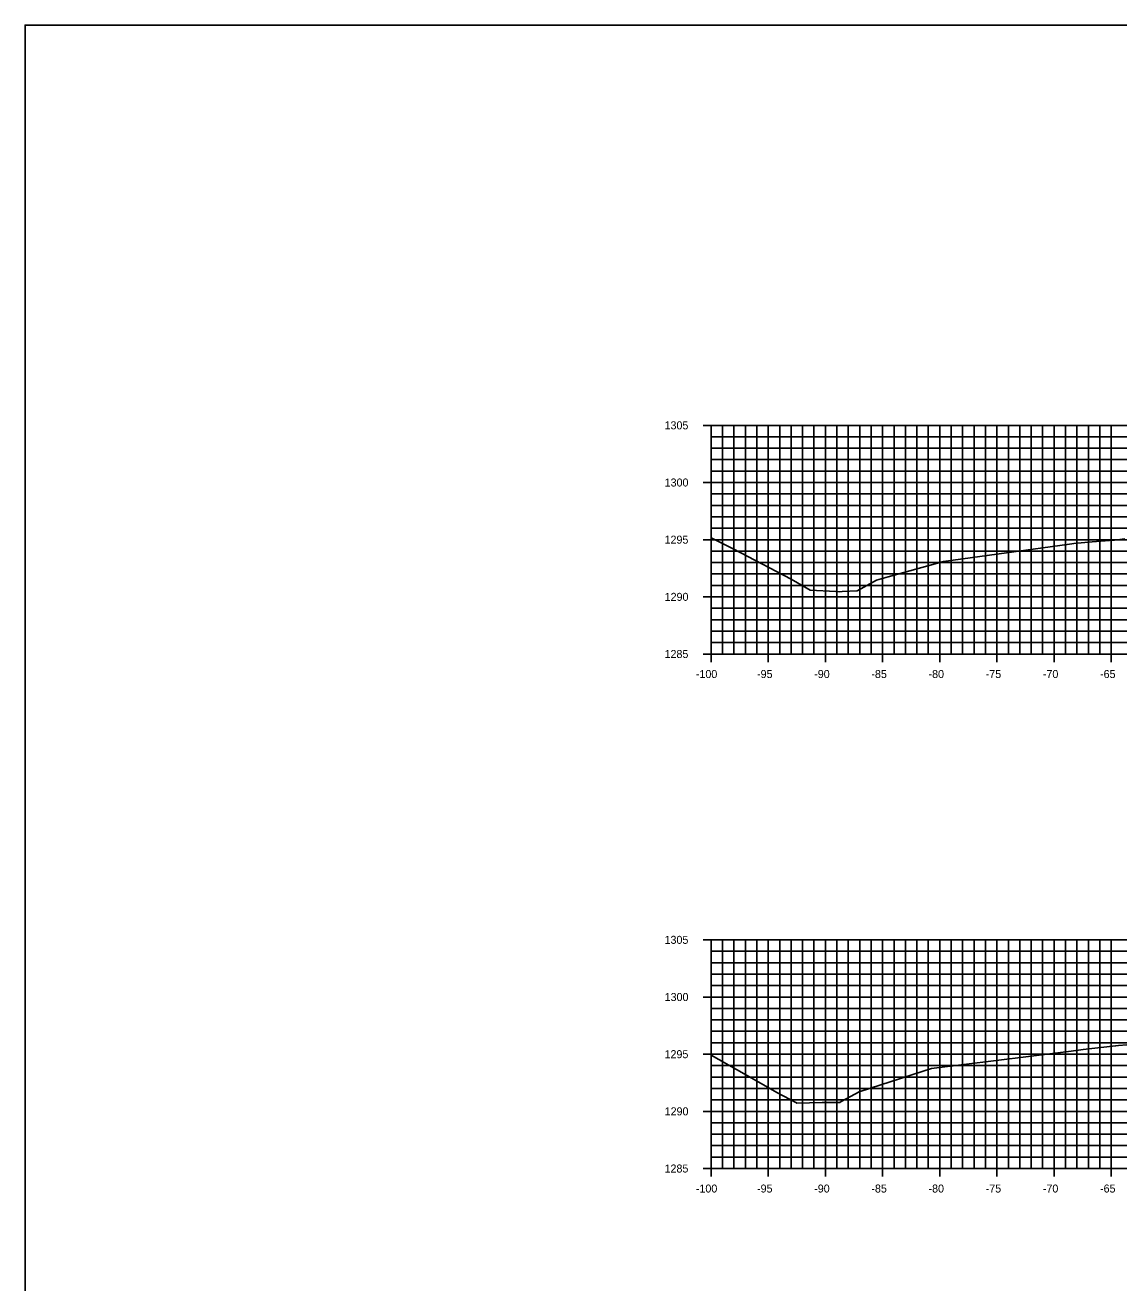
# Model space of a CAD drawing. Extents: x 674939 to 678919, y 750652 to 765176.
# Drawn here: x 678578.5 to 678674.2, y 754712.6 to 754822.6 of the extents above; entities that cross this region are included whole.
import ezdxf

# ---------------------------------------------------------------- set-up
doc = ezdxf.new("R2010")
doc.units = 0
for name, color, linetype in [('R_Axis', 7, 'Continuous'), ('R_Axis Annot', 7, 'Continuous'), ('R_Exist Surface', 7, 'Continuous'), ('R_Grid', 7, 'Continuous'), ('R_No Plot', 7, 'Continuous')]:
    doc.layers.add(name, color=color, linetype=linetype)

msp = doc.modelspace()

# ---------------------------------------------------------------- linework, layer by layer
at = {"layer": 'R_Axis'}
for p, q in [((678637.83, 754787.55), (678639.23, 754787.55)), ((678638.53, 754767.55), (678638.53, 754787.55)), ((678638.53, 754786.55), (678638.88, 754786.55)), ((678638.53, 754785.55), (678638.88, 754785.55)), ((678638.53, 754784.55), (678638.88, 754784.55)), ((678638.53, 754783.55), (678638.88, 754783.55)), ((678637.83, 754782.55), (678639.23, 754782.55)), ((678638.53, 754781.55), (678638.88, 754781.55)), ((678638.53, 754780.55), (678638.88, 754780.55)), ((678638.53, 754779.55), (678638.88, 754779.55)), ((678638.53, 754778.55), (678638.88, 754778.55)), ((678637.83, 754777.55), (678639.23, 754777.55)), ((678638.53, 754776.55), (678638.88, 754776.55)), ((678638.53, 754775.55), (678638.88, 754775.55)), ((678638.53, 754774.55), (678638.88, 754774.55)), ((678638.53, 754773.55), (678638.88, 754773.55)), ((678637.83, 754772.55), (678639.23, 754772.55)), ((678638.53, 754771.55), (678638.88, 754771.55)), ((678638.53, 754770.55), (678638.88, 754770.55)), ((678638.53, 754769.55), (678638.88, 754769.55)), ((678638.53, 754768.55), (678638.88, 754768.55)), ((678637.83, 754767.55), (678639.23, 754767.55)), ((678638.53, 754766.85), (678638.53, 754768.25)), ((678638.53, 754767.55), (678838.53, 754767.55)), ((678643.53, 754766.85), (678643.53, 754768.25)), ((678648.53, 754766.85), (678648.53, 754768.25)), ((678653.53, 754766.85), (678653.53, 754768.25)), ((678658.53, 754766.85), (678658.53, 754768.25)), ((678663.53, 754766.85), (678663.53, 754768.25)), ((678668.53, 754766.85), (678668.53, 754768.25)), ((678673.53, 754766.85), (678673.53, 754768.25)), ((678637.83, 754742.55), (678639.23, 754742.55)), ((678638.53, 754722.55), (678638.53, 754742.55)), ((678638.53, 754741.55), (678638.88, 754741.55)), ((678638.53, 754740.55), (678638.88, 754740.55)), ((678638.53, 754739.55), (678638.88, 754739.55)), ((678637.83, 754737.55), (678639.23, 754737.55)), ((678638.53, 754738.55), (678638.88, 754738.55)), ((678638.53, 754736.55), (678638.88, 754736.55)), ((678638.53, 754735.55), (678638.88, 754735.55)), ((678638.53, 754734.55), (678638.88, 754734.55)), ((678638.53, 754733.55), (678638.88, 754733.55)), ((678637.83, 754732.55), (678639.23, 754732.55)), ((678638.53, 754731.55), (678638.88, 754731.55)), ((678638.53, 754730.55), (678638.88, 754730.55)), ((678638.53, 754729.55), (678638.88, 754729.55)), ((678638.53, 754728.55), (678638.88, 754728.55)), ((678637.83, 754727.55), (678639.23, 754727.55)), ((678638.53, 754726.55), (678638.88, 754726.55)), ((678638.53, 754725.55), (678638.88, 754725.55)), ((678638.53, 754724.55), (678638.88, 754724.55)), ((678638.53, 754723.55), (678638.88, 754723.55)), ((678638.53, 754721.85), (678638.53, 754723.25)), ((678643.53, 754721.85), (678643.53, 754723.25)), ((678648.53, 754721.85), (678648.53, 754723.25)), ((678653.53, 754721.85), (678653.53, 754723.25)), ((678658.53, 754721.85), (678658.53, 754723.25)), ((678663.53, 754721.85), (678663.53, 754723.25)), ((678668.53, 754721.85), (678668.53, 754723.25)), ((678673.53, 754721.85), (678673.53, 754723.25)), ((678637.83, 754722.55), (678639.23, 754722.55)), ((678638.53, 754722.55), (678838.53, 754722.55))]:
    msp.add_line(p, q, dxfattribs=at)
at = {"layer": 'R_Exist Surface'}
for points in [[(678638.53, 754777.72), (678640.45, 754776.74), (678645.53, 754774.11), (678646.85, 754773.34), (678647.2, 754773.13), (678649.43, 754773.02), (678649.78, 754773), (678649.99, 754773.01), (678651.3, 754773.08), (678652.75, 754773.87), (678653, 754774.01), (678654.02, 754774.3), (678658.85, 754775.65), (678669.88, 754777.16), (678670.47, 754777.24), (678670.59, 754777.25), (678671.87, 754777.35), (678673.76, 754777.51), (678673.82, 754777.51), (678674.72, 754777.62)], [(678638.53, 754732.45), (678642.29, 754730.33), (678644.28, 754729.21), (678646, 754728.29), (678646.01, 754728.28), (678646.03, 754728.28), (678648.26, 754728.31), (678648.32, 754728.31), (678649.78, 754728.33), (678649.91, 754728.4), (678651.48, 754729.25), (678652.46, 754729.57), (678657.8, 754731.29), (678666.3, 754732.35), (678670.02, 754732.82), (678671.07, 754732.95), (678673.91, 754733.27), (678673.93, 754733.28), (678674.17, 754733.3), (678674.9, 754733.38)]]:
    msp.add_lwpolyline(points, dxfattribs=at)
at = {"layer": 'R_Grid'}
for p, q in [((678638.53, 754787.55), (678838.53, 754787.55)), ((678638.53, 754767.55), (678638.53, 754787.55)), ((678639.53, 754767.55), (678639.53, 754787.55)), ((678640.53, 754767.55), (678640.53, 754787.55)), ((678641.53, 754767.55), (678641.53, 754787.55)), ((678642.53, 754767.55), (678642.53, 754787.55)), ((678643.53, 754767.55), (678643.53, 754787.55)), ((678644.53, 754767.55), (678644.53, 754787.55)), ((678645.53, 754767.55), (678645.53, 754787.55)), ((678646.53, 754767.55), (678646.53, 754787.55)), ((678647.53, 754767.55), (678647.53, 754787.55)), ((678648.53, 754767.55), (678648.53, 754787.55)), ((678649.53, 754767.55), (678649.53, 754787.55)), ((678650.53, 754767.55), (678650.53, 754787.55)), ((678651.53, 754767.55), (678651.53, 754787.55)), ((678652.53, 754767.55), (678652.53, 754787.55)), ((678653.53, 754767.55), (678653.53, 754787.55)), ((678654.53, 754767.55), (678654.53, 754787.55)), ((678655.53, 754767.55), (678655.53, 754787.55)), ((678656.53, 754767.55), (678656.53, 754787.55)), ((678657.53, 754767.55), (678657.53, 754787.55)), ((678658.53, 754767.55), (678658.53, 754787.55)), ((678659.53, 754767.55), (678659.53, 754787.55)), ((678660.53, 754767.55), (678660.53, 754787.55)), ((678661.53, 754767.55), (678661.53, 754787.55)), ((678662.53, 754767.55), (678662.53, 754787.55)), ((678663.53, 754767.55), (678663.53, 754787.55)), ((678664.53, 754767.55), (678664.53, 754787.55)), ((678665.53, 754767.55), (678665.53, 754787.55)), ((678666.53, 754767.55), (678666.53, 754787.55)), ((678667.53, 754767.55), (678667.53, 754787.55)), ((678668.53, 754767.55), (678668.53, 754787.55)), ((678669.53, 754767.55), (678669.53, 754787.55)), ((678670.53, 754767.55), (678670.53, 754787.55)), ((678671.53, 754767.55), (678671.53, 754787.55)), ((678672.53, 754767.55), (678672.53, 754787.55)), ((678673.53, 754767.55), (678673.53, 754787.55)), ((678638.53, 754786.55), (678838.53, 754786.55)), ((678638.53, 754785.55), (678838.53, 754785.55)), ((678638.53, 754784.55), (678838.53, 754784.55)), ((678638.53, 754783.55), (678838.53, 754783.55)), ((678638.53, 754782.55), (678838.53, 754782.55)), ((678638.53, 754781.55), (678838.53, 754781.55)), ((678638.53, 754780.55), (678838.53, 754780.55)), ((678638.53, 754779.55), (678838.53, 754779.55)), ((678638.53, 754778.55), (678838.53, 754778.55)), ((678638.53, 754777.55), (678838.53, 754777.55)), ((678638.53, 754776.55), (678838.53, 754776.55)), ((678638.53, 754775.55), (678838.53, 754775.55)), ((678638.53, 754774.55), (678838.53, 754774.55)), ((678638.53, 754773.55), (678838.53, 754773.55)), ((678638.53, 754772.55), (678838.53, 754772.55)), ((678638.53, 754771.55), (678838.53, 754771.55)), ((678638.53, 754770.55), (678838.53, 754770.55)), ((678638.53, 754769.55), (678838.53, 754769.55)), ((678638.53, 754768.55), (678838.53, 754768.55)), ((678638.53, 754767.55), (678838.53, 754767.55)), ((678638.53, 754742.55), (678838.53, 754742.55)), ((678638.53, 754722.55), (678638.53, 754742.55)), ((678639.53, 754722.55), (678639.53, 754742.55)), ((678640.53, 754722.55), (678640.53, 754742.55)), ((678641.53, 754722.55), (678641.53, 754742.55)), ((678642.53, 754722.55), (678642.53, 754742.55)), ((678643.53, 754722.55), (678643.53, 754742.55)), ((678644.53, 754722.55), (678644.53, 754742.55)), ((678645.53, 754722.55), (678645.53, 754742.55)), ((678646.53, 754722.55), (678646.53, 754742.55)), ((678647.53, 754722.55), (678647.53, 754742.55)), ((678648.53, 754722.55), (678648.53, 754742.55)), ((678649.53, 754722.55), (678649.53, 754742.55)), ((678650.53, 754722.55), (678650.53, 754742.55)), ((678651.53, 754722.55), (678651.53, 754742.55)), ((678652.53, 754722.55), (678652.53, 754742.55)), ((678653.53, 754722.55), (678653.53, 754742.55)), ((678654.53, 754722.55), (678654.53, 754742.55)), ((678655.53, 754722.55), (678655.53, 754742.55)), ((678656.53, 754722.55), (678656.53, 754742.55)), ((678657.53, 754722.55), (678657.53, 754742.55)), ((678658.53, 754722.55), (678658.53, 754742.55)), ((678659.53, 754722.55), (678659.53, 754742.55)), ((678660.53, 754722.55), (678660.53, 754742.55)), ((678661.53, 754722.55), (678661.53, 754742.55)), ((678662.53, 754722.55), (678662.53, 754742.55)), ((678663.53, 754722.55), (678663.53, 754742.55)), ((678664.53, 754722.55), (678664.53, 754742.55)), ((678665.53, 754722.55), (678665.53, 754742.55)), ((678666.53, 754722.55), (678666.53, 754742.55)), ((678667.53, 754722.55), (678667.53, 754742.55)), ((678668.53, 754722.55), (678668.53, 754742.55)), ((678669.53, 754722.55), (678669.53, 754742.55)), ((678670.53, 754722.55), (678670.53, 754742.55)), ((678671.53, 754722.55), (678671.53, 754742.55)), ((678672.53, 754722.55), (678672.53, 754742.55)), ((678673.53, 754722.55), (678673.53, 754742.55)), ((678638.53, 754741.55), (678838.53, 754741.55)), ((678638.53, 754740.55), (678838.53, 754740.55)), ((678638.53, 754739.55), (678838.53, 754739.55)), ((678638.53, 754738.55), (678838.53, 754738.55)), ((678638.53, 754737.55), (678838.53, 754737.55)), ((678638.53, 754736.55), (678838.53, 754736.55)), ((678638.53, 754735.55), (678838.53, 754735.55)), ((678638.53, 754734.55), (678838.53, 754734.55)), ((678638.53, 754733.55), (678838.53, 754733.55)), ((678638.53, 754732.55), (678838.53, 754732.55)), ((678638.53, 754731.55), (678838.53, 754731.55)), ((678638.53, 754730.55), (678838.53, 754730.55)), ((678638.53, 754729.55), (678838.53, 754729.55)), ((678638.53, 754728.55), (678838.53, 754728.55)), ((678638.53, 754727.55), (678838.53, 754727.55)), ((678638.53, 754726.55), (678838.53, 754726.55)), ((678638.53, 754725.55), (678838.53, 754725.55)), ((678638.53, 754724.55), (678838.53, 754724.55)), ((678638.53, 754723.55), (678838.53, 754723.55)), ((678638.53, 754722.55), (678838.53, 754722.55))]:
    msp.add_line(p, q, dxfattribs=at)
at = {"layer": 'R_No Plot'}
msp.add_lwpolyline([(678578.53, 754602.55), (678918.53, 754602.55), (678918.53, 754822.55), (678578.53, 754822.55)], close=True, dxfattribs=at)

# ---------------------------------------------------------------- texts
at = {"layer": 'R_Axis Annot'}
for s, p in [('1305', (678634.46, 754787.2)), ('1300', (678634.47, 754782.2)), ('1295', (678634.46, 754777.2)), ('1290', (678634.47, 754772.2)), ('1285', (678634.46, 754767.2)), ('-100', (678637.2, 754765.45)), ('-95', (678642.55, 754765.45)), ('-90', (678647.55, 754765.45)), ('-85', (678652.55, 754765.45)), ('-80', (678657.55, 754765.45)), ('-75', (678662.55, 754765.45)), ('-70', (678667.55, 754765.45)), ('-65', (678672.55, 754765.45)), ('1305', (678634.46, 754742.2)), ('1300', (678634.47, 754737.2)), ('1295', (678634.46, 754732.2)), ('1290', (678634.47, 754727.2)), ('1285', (678634.46, 754722.2)), ('-100', (678637.2, 754720.45)), ('-95', (678642.55, 754720.45)), ('-90', (678647.55, 754720.45)), ('-85', (678652.55, 754720.45)), ('-80', (678657.55, 754720.45)), ('-75', (678662.55, 754720.45)), ('-70', (678667.55, 754720.45)), ('-65', (678672.55, 754720.45))]:
    msp.add_text(s, height=0.7, dxfattribs=at).set_placement(p)

doc.saveas('drawing.dxf')
